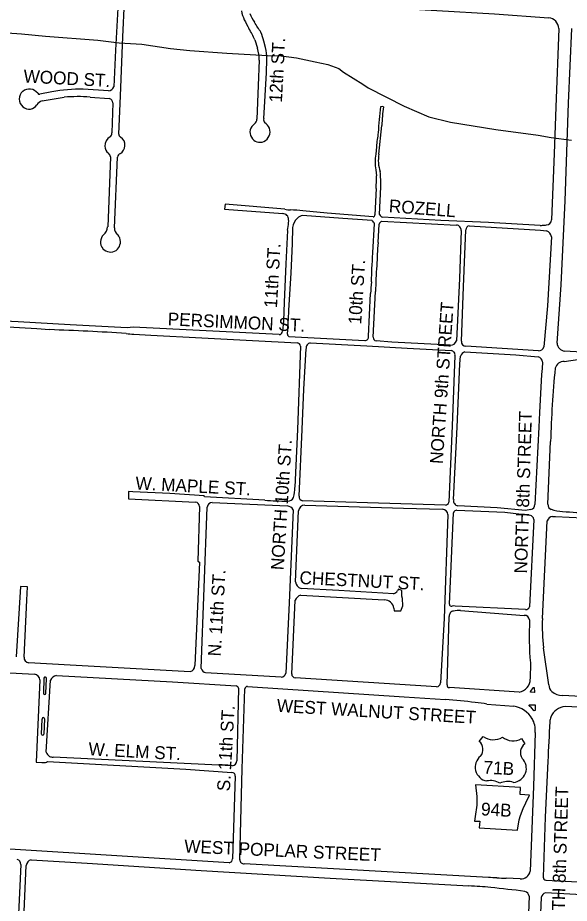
# Model space of a CAD drawing. Extents: x 0 to 712119, y 0 to 761125.
# Drawn here: x 684184 to 686331, y 734022 to 737468 of the extents above; entities that cross this region are included whole.
import ezdxf

# ---------------------------------------------------------------- set-up
doc = ezdxf.new("R2010")
doc.units = 0
for name, color, linetype in [('HWY signs', 7, 'Continuous'), ('PAVED ROADS', 7, 'Continuous'), ('stream or creek', 7, 'Continuous'), ('street names', 7, 'Continuous')]:
    doc.layers.add(name, color=color, linetype=linetype)

msp = doc.modelspace()

# ---------------------------------------------------------------- linework, layer by layer
at = {"layer": 'HWY signs'}
for points in [[(685980.6, 734651.9), (685995.7, 734670.3)], [(686070.6, 734668.3), (686070.6, 734668.3)], [(686145.3, 734662.5), (686158.4, 734642.6)]]:
    msp.add_lwpolyline(points, dxfattribs=at)
msp.add_lwpolyline([(686129.5, 734305.9), (686135.9, 734346.3), (686140.6, 734364), (686150.9, 734390.7), (686161.6, 734413.1), (686176.4, 734442.2), (686139.4, 734444.5), (686141.1, 734471.9), (685965.6, 734482.4), (685971.1, 734436.9), (685970.5, 734403.8), (685965, 734359.5), (685962, 734341.9), (685982.2, 734340.7), (685980.7, 734314.9)], close=True, dxfattribs=at)
for centre, radius, start, end in [((686034.6, 734726.4), 68.4, 235.2382, 301.7199), ((686112.4, 734722.4), 68.4, 232.3011, 298.7827), ((685953.4, 734620.5), 41.5, 320.1078, 49.1208), ((686182.1, 734608.6), 41.5, 124.9002, 213.9131), ((686019.3, 734551.4), 54.5, 128.6765, 259.9158), ((686109.4, 734546.7), 54.5, 274.1051, 45.3444), ((686024.1, 734425.6), 73.6, 59.7374, 101.2498), ((686091.5, 734422), 73.6, 72.7711, 114.2835)]:
    msp.add_arc(centre, radius, start, end, dxfattribs=at)
at = {"layer": 'PAVED ROADS'}
for points in [[(684574.5, 737528), (684564.5, 737341.5), (684558, 737198.5)], [(684578, 737015), (684584.7, 737163.1), (684593.2, 737392.9), (684600, 737530)], [(685131, 737531.5), (685244.5, 737527), (685299.5, 737524), (685353, 737521), (685545, 737511), (685816, 737495.5), (686040.5, 737482), (686251, 737467.5)], [(686290.5, 737426), (686279, 737119.5), (686272.6, 736939.6), (686261.7, 736680.6)], [(686283.3, 736201.3), (686299.8, 736428.2), (686314.6, 736755.1), (686328.1, 737135.1), (686341, 737425.5)], [(685107.1, 737380.9), (685117, 737349)], [(685148, 737351.5), (685142, 737376)], [(685124, 737302.5), (685120.5, 737203.5), (685114.7, 737073.2)], [(685141.5, 737075), (685152.5, 737253.5), (685154, 737306.5)], [(684317, 737178.6), (684269.5, 737170)], [(684537, 737183.5), (684439, 737189)], [(684279, 737144), (684365, 737158)], [(684465.5, 737158.6), (684540.5, 737153)], [(684554, 737136), (684550, 737019.5)], [(685589.6, 736937), (685601, 737048)], [(685580.3, 736965.5), (685577.8, 736936.4)], [(684545, 736926.5), (684534.1, 736654.1)], [(684560.9, 736649.4), (684572, 736925)], [(685577.7, 736875.7), (685580.7, 736852.6)], [(685579.2, 736803), (685574.4, 736700.3)], [(685592.3, 736701.3), (685596.8, 736809.5)], [(685223.8, 736722.2), (684991.1, 736742.3), (684989.4, 736723.1), (685215.9, 736705.2)], [(685563.4, 736677.9), (685449.4, 736686.3), (685292.5, 736697.4)], [(685567.5, 736692.2), (685387.9, 736707.1), (685293.6, 736716.6)], [(686218, 736658.5), (686016.7, 736670.3), (685831.1, 736678), (685604, 736690.8)], [(685566.1, 736554.2), (685572.4, 736665.4)], [(685586.6, 736592.5), (685590.4, 736664.6)], [(685600.4, 736675.8), (685891.9, 736660.5)], [(685941.8, 736657.9), (686218.9, 736640.7), (686242.1, 736638.1)], [(685233.6, 736640.2), (685228, 736510.4), (685221.3, 736360.6), (685218.8, 736286.5), (685215, 736248)], [(685253.5, 736651), (685252.9, 736587.4), (685247.3, 736475.1), (685238.5, 736328.2)], [(685909.7, 736639.3), (685904, 736452.6), (685892, 736210.9)], [(685910.8, 736208.4), (685918.8, 736419.9), (685928.2, 736641.7)], [(686261.1, 736614.8), (686245.8, 736347), (686232.2, 736187.4)], [(685550, 736228.5), (685557.3, 736394)], [(685567.2, 736224.6), (685576.7, 736401.8)], [(685201.4, 736234.4), (684632.9, 736263.6), (684610.5, 736261), (684388, 736272.2), (684185.1, 736283.8), (683925.9, 736297), (683813.9, 736302.6), (683703.9, 736311.7)], [(684123.4, 736266.2), (684258.7, 736258.5), (684308.1, 736253.9)], [(684635.7, 736236.5), (684702.3, 736232.6), (684900.8, 736222.1), (685097.8, 736211.8), (685271.1, 736203)], [(685239.9, 736227.2), (685535.1, 736211)], [(685867.6, 736193.6), (685639.9, 736205.4), (685579.1, 736209.8)], [(685285.2, 736189.3), (685272.4, 735865), (685263.2, 735640.3)], [(685279.8, 735606.2), (685291.2, 735865.5), (685297.8, 736021.7), (685306.9, 736179.7)], [(685322.9, 736202.3), (685543.1, 736191.3), (685700.4, 736181.6), (685871.9, 736172.1)], [(686210.5, 736171.8), (685928.3, 736189.4)], [(685886, 736153), (685874.7, 735879.4), (685862.4, 735581.9)], [(685880.9, 735592.4), (685894.6, 735874.2), (685904.5, 736120.7), (685907.6, 736150)], [(685925, 736167.5), (686123, 736155.7), (686209.6, 736147.4)], [(686639.1, 736147.4), (686560.6, 736151.8), (686559.9, 736155.7), (686312.7, 736169.5)], [(686311.6, 736130.5), (686372.1, 736138.3), (686684.9, 736119.6), (686881.3, 736107.4)], [(686215.2, 735930.9), (686212.8, 735874.9), (686196.4, 735574.1)], [(686247.7, 735574.4), (686258.3, 735818.6)], [(685145.5, 735590), (684910.4, 735603.1), (684909.7, 735607.4), (684776.6, 735616.2), (684632.3, 735622.8), (684615.5, 735624.1), (684614.9, 735595.7), (684875.6, 735582.4)], [(685849.2, 735570.9), (685545.1, 735579.3), (685293.1, 735587.4)], [(684891.1, 735565.2), (684884.8, 735353.2), (684891.9, 735349.3), (684873.9, 734946.6)], [(684898.3, 734935.3), (684921.4, 735563.3)], [(684941, 735581.6), (685234.4, 735567.9)], [(685255.8, 735553.2), (685240.8, 735191), (685227, 734917.2)], [(685302.2, 735570.5), (685686.2, 735558.8), (685837.3, 735555.2)], [(686180.7, 735553.9), (686160.4, 735550.3), (686050.8, 735560.5), (685897.5, 735568.5)], [(685265.3, 735272.7), (685277.2, 735548.2)], [(685858.7, 735534.1), (685844, 735129.3), (685829.2, 734879)], [(685864.7, 735186.1), (685880.5, 735540.6)], [(685893.6, 735551.3), (686079.5, 735543.5), (686177.9, 735531.5)], [(686266.2, 735527.2), (686277.3, 735526.4), (686489.8, 735516.4), (686501.2, 735520.3)], [(686193, 735515.5), (686176.5, 735175)], [(686226.1, 735129.9), (686245.1, 735509.7)], [(684208.6, 734979.3), (684219.2, 735201.3), (684222.2, 735253.1), (684194.2, 735254.5), (684178.4, 734981)], [(685647.4, 735226.3), (685433.3, 735239.2), (685286.7, 735246.4)], [(685679.3, 735217), (685679.1, 735239), (685665.7, 735244), (685662.8, 735238.2)], [(685285.4, 735220.6), (685611, 735202.3)], [(685250.4, 734913.9), (685263.8, 735201.6)], [(685648.3, 735170.5), (685648.8, 735159.2), (685675.1, 735159.5), (685682.5, 735179.4)], [(686159.9, 735164.7), (685886.6, 735178.4)], [(685908.1, 735160.7), (686154.8, 735142)], [(685855, 734872.3), (685863.9, 735137.4)], [(686251.7, 734872), (686230.4, 735015.8)], [(684854.8, 734923), (684388.7, 734948.4), (684227.1, 734958)], [(686179.4, 734957.1), (686178.7, 734894.5)], [(683936.9, 734930.2), (684248.7, 734913.1)], [(684334.9, 734908), (684786.8, 734883.6), (685033.9, 734867.9)], [(685209.9, 734901.9), (684915, 734919.1)], [(685814.4, 734864.4), (685264.2, 734899.3)], [(684270.6, 734890.6), (684256, 734571.1), (684278.3, 734570)], [(684285.8, 734897.6), (684284.3, 734839.1)], [(684293.7, 734838.6), (684296.5, 734896.6)], [(684295.3, 734610.1), (684311.2, 734889.5)], [(685078.5, 734865.9), (685688.4, 734824.9), (685849.5, 734814.6)], [(685042.9, 734859.2), (685036.7, 734576.4)], [(685048.6, 734191.5), (685057.5, 734545), (685068.2, 734856)], [(686136.1, 734843.4), (685865.1, 734861.1)], [(686766.9, 734805.5), (686304.9, 734830.1)], [(686010.6, 734797.1), (686115, 734788.2)], [(686775.2, 734763.9), (686315.4, 734787.2)], [(684276.1, 734680), (684279, 734738.6)], [(684288.4, 734739.4), (684285.6, 734679.9)], [(684276.1, 734680), (684276.1, 734680)], [(686198.4, 734686.9), (686191.7, 734475.8), (686178.6, 734146.6)], [(685019.7, 734556.2), (684321.7, 734590.4)], [(684299.6, 734573.3), (684838, 734543.5), (685017.5, 734530.9)], [(686247.5, 734574.5), (686237.1, 734356.5), (686229, 734123.6)], [(685031, 734516.2), (685019.8, 734194.8)], [(685007.5, 734179.4), (684153, 734232.2), (683575.4, 734268.6)], [(684236.3, 734190.4), (684454.6, 734177.5), (684898.6, 734149), (685400.2, 734119.4), (685940.4, 734089.4)], [(686016.1, 734121.9), (685065.5, 734175.4)], [(684196, 734173.2), (684184.4, 733925.3)], [(684193.1, 733630.9), (684217.1, 734169.1)], [(686140.4, 734116.9), (686085.9, 734119.3)], [(686240.2, 734112.1), (686537.8, 734095.9)], [(686174.7, 734049.7), (686153.4, 733519.2)], [(686221.5, 734045), (686200, 733512.8)], [(686497.7, 734048), (686237.8, 734062.1)]]:
    msp.add_lwpolyline(points, dxfattribs=at)
for points in [[(686194.3, 734842), (686182, 734842.8), (686180.3, 734843.7), (686180, 734845.3), (686180.9, 734846.9), (686190.5, 734860.5), (686192.2, 734861.7), (686193.3, 734861.7), (686194.2, 734860.9), (686195.9, 734842.9), (686195.3, 734842.2)], [(686179.1, 734794.1), (686196.3, 734794.1), (686197.9, 734793.9), (686198.8, 734792.2), (686197.8, 734772.2), (686196.6, 734771.3), (686194.9, 734771.2), (686193.5, 734772.3), (686184.4, 734782.8), (686175.3, 734790.1), (686175.1, 734792.1), (686176.5, 734793.8)]]:
    msp.add_lwpolyline(points, close=True, dxfattribs=at)
for centre, radius, start, end in [((685160.4, 737507.4), 105.7, 187.0193, 206.7728), ((685284.1, 737560.3), 210.4, 201.2512, 211.7403), ((685469.9, 737646.2), 444.8, 204.7747, 209.8212), ((683130, 736124.4), 2378.5, 32.7456, 33.8572), ((686245.5, 737422.7), 45.2, 4.2232, 82.9479), ((684853.3, 737275.8), 274.8, 22.4953, 32.8908), ((684754.6, 737268.1), 402.1, 15.5637, 20.8144), ((684963.6, 737302.1), 160.4, 0.1331, 16.9886), ((684992.9, 737307.9), 161.1, 359.4957, 15.6936), ((684230, 737151.5), 39.8, 132.063, 230.0883), ((684229, 737149.3), 40.8, 36.1182, 128.963), ((684268.1, 737177), 7.08, 210.2419, 281.0327), ((684421, 736680), 509.3, 87.973, 101.7778), ((684536.9, 737205.8), 22.3, 270.2415, 340.8338), ((684295, 737100.6), 46.3, 110.2752, 142.1113), ((684418.7, 736556.7), 603.7, 85.5527, 95.1004), ((684536.7, 737136.2), 17.3, 359.502, 77.4054), ((684228.3, 737146.3), 34.8, 226.7508, 330.1031), ((686962.5, 736942.9), 1377.5, 172.5702, 176.7707), ((685602.2, 737088.2), 33.3, 80.0419, 99.9581), ((686286.1, 737019.1), 685.7, 171.4571, 177.5881), ((685091, 737072.9), 23.8, 309.236, 0.5856), ((685160.6, 737070.5), 19.6, 166.8293, 219.6518), ((685126.1, 737022.1), 38.2, 121.8703, 211.454), ((685123.5, 737024.2), 42.8, 295.6281, 18.737), ((685119.8, 737015.6), 49.6, 26.8129, 58.7248), ((684563.6, 736968.8), 40.1, 120.0347, 181.1732), ((684532.8, 737017.2), 17.4, 308.1396, 7.6415), ((684592.4, 737013.9), 14.5, 175.6258, 231.8732), ((684570.2, 736974.1), 31.3, 349.6139, 64.8564), ((685127.1, 737021.1), 38.5, 209.5189, 292.7745), ((686696.3, 736854.3), 1121.6, 171.4792, 174.3085), ((684560.8, 736968.8), 37.3, 181.2129, 230.6319), ((684567.6, 736968.9), 33.4, 298.3884, 359.394), ((684519.6, 736920.7), 26, 12.8701, 47.7615), ((684593.1, 736920.1), 21.7, 116.3042, 166.8597), ((685736.4, 736905.7), 161.5, 169.0188, 190.7037), ((685728.2, 736913), 140.6, 170.174, 198.4518), ((685264.5, 736827.4), 332.8, 356.9078, 7.0939), ((681217.6, 736956.8), 4364.3, 357.9814, 358.6327), ((685215.6, 736682.4), 22.8, 358.8398, 89.2552), ((685241.9, 736784.2), 64.6, 253.7158, 273.721), ((685207.5, 735769.4), 951.1, 84.8075, 87.6736), ((685296.5, 736665.8), 31.8, 97.2749, 138.3283), ((685566.9, 736699.7), 7.44, 273.9221, 5.3087), ((685613, 736712.6), 23.6, 208.5981, 247.4527), ((684898.4, 736707.2), 341.9, 348.7067, 353.8137), ((685191, 736676.8), 47.7, 352.275, 6.2062), ((685308.3, 736644.8), 55.2, 130.0887, 173.4866), ((685553.5, 736661.2), 19.3, 12.4573, 59.2901), ((685609.1, 736658.1), 19.7, 115.9628, 160.7385), ((685890.6, 736641.3), 19.3, 354.0241, 86.066), ((685945.2, 736641.2), 17, 101.5162, 178.3058), ((685941.8, 736657.9), 0.000000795, 89.7819, 172.574), ((686220.3, 736668.1), 9.92, 256.3465, 312.9095), ((686233.1, 736745.6), 85, 265.9169, 276.2911), ((686241.2, 736681.6), 20.5, 273.3971, 357.0345), ((684546.4, 736594.5), 40.3, 134.5168, 219.3978), ((684492.5, 736656), 41.6, 307.9647, 357.2725), ((684589.4, 736646.6), 28.6, 174.3317, 231.7633), ((684533.2, 736587), 53.5, 26.1079, 44.0546), ((686235.8, 736613.5), 25.4, 3.0359, 75.5222), ((684541.1, 736595.9), 42.7, 307.1235, 19.9537), ((687792.9, 736423.3), 2212.7, 175.6143, 177.9434), ((684545.3, 736597), 41.2, 223.0567, 301.5962), ((683967.2, 736608.2), 1599.8, 355.9442, 358.0675), ((679755.4, 736678.6), 5810.5, 357.64609, 358.18878), ((687581.4, 736355.4), 2005.3, 175.787, 178.6735), ((687371.6, 736271), 1818.5, 174.6666, 176.1196), ((688040.8, 736117.9), 2810.2, 175.708, 177.5294), ((683660.3, 719982.8), 16284, 86.66959, 87.7201), ((685201.2, 736248.2), 13.8, 270.8634, 359.1371), ((684631.4, 736347.7), 111.3, 257.0005, 272.2267), ((685245, 736237.9), 11.8, 174.7125, 244.4594), ((685534.2, 736226.8), 15.9, 273.1033, 5.9957), ((685583.1, 736225.2), 15.9, 182.1392, 255.4676), ((685869.8, 736216.4), 22.9, 264.5014, 345.9825), ((685929.4, 736207.9), 18.6, 178.4432, 266.6009), ((685267.9, 736185.7), 17.6, 11.9403, 79.5276), ((685326.1, 736183.1), 19.5, 99.654, 189.7752), ((685322.9, 736202.3), 0.000000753, 166.1871, 242.4054), ((686213, 736191.3), 19.6, 262.726, 348.824), ((686319.2, 736205.1), 36.2, 186.1193, 259.6074), ((685870.1, 736156), 16.2, 349.4174, 83.6479), ((685929.3, 736145.8), 22.1, 101.3292, 168.9461), ((686205.5, 736126.5), 21.4, 3.7764, 79.0742), ((690783.8, 735759.3), 4571.9, 175.3763, 177.8493), ((686312.3, 736092.1), 38.4, 91.0676, 162.4359), ((690778.4, 735685.1), 4522.1, 174.6892, 178.3083), ((685015, 735654.7), 248.6, 347.4518, 356.6598), ((685224.6, 736559.7), 972.9, 265.3378, 270.56), ((685236.7, 735609.3), 22.7, 263.4254, 337.7059), ((685296.1, 735603.6), 16.5, 170.959, 259.4241), ((685900.6, 735588.3), 20.1, 168.1591, 261.2548), ((684874.5, 735565.8), 16.6, 357.9555, 86.1639), ((684942.7, 735560.1), 21.6, 94.4415, 171.4728), ((684941, 735581.6), 0.000000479, 28.3573, 137.3546), ((685231.2, 735540.3), 27.8, 27.6394, 83.328), ((685301.3, 735546.3), 24.2, 88.0599, 175.569), ((685834.8, 735531.3), 24.1, 6.819, 84.0837), ((685847.3, 735586.7), 15.8, 276.7915, 342.357), ((686177.2, 735572.7), 19.2, 280.4118, 4.0713), ((686266.6, 735572.5), 19, 174.2955, 250.1694), ((686306.2, 735677), 130.7, 249.402, 269.4908), ((685892.9, 735538.7), 12.6, 87.0425, 171.5128), ((686173.6, 735512.4), 19.6, 9.2177, 77.5394), ((686269.7, 735501.5), 25.9, 97.6754, 161.682), ((687009.8, 746515.6), 10991.9, 266.32373, 266.89106), ((685296.2, 735276), 31, 185.9335, 252.1288), ((685296.9, 735185.7), 36.7, 108.2982, 154.3983), ((685641.4, 735249.9), 24.3, 284.2024, 331.2673), ((685557.3, 735187.8), 125.4, 356.1582, 13.4394), ((685610.8, 735164.3), 38, 9.4406, 89.714), ((685872.4, 735184.9), 7.75, 171.3364, 290.4753), ((685882.4, 735153.2), 25.6, 80.5867, 106.6254), ((686161.3, 735181), 16.3, 265.1294, 338.5769), ((685882.3, 735140.4), 18.7, 96.0716, 189.1229), ((685899.3, 735080), 81.1, 83.733, 103.5106), ((685908.1, 735160.7), 0.00000227, 206.7546, 227.765), ((686156.2, 735121.9), 20.2, 6.262, 93.9734), ((687391.8, 735063), 1217, 177.1231, 184.9916), ((687152.3, 735107.9), 926.5, 178.6421, 185.7079), ((684228.6, 734978), 20.1, 176.2787, 265.6902), ((684849.9, 734946.6), 24, 281.7208, 0.1593), ((684921.3, 734942.4), 24.1, 196.9839, 254.8898), ((684247.6, 734890.1), 23, 1.2709, 87.1708), ((684291.1, 734896.9), 5.39, 356.7272, 172.8956), ((684337.5, 734880.3), 27.8, 95.2322, 160.64), ((685209.6, 734919.4), 17.6, 271.1627, 352.6749), ((685264.9, 734913.8), 14.4, 179.2747, 267.2091), ((685032.3, 734857.3), 10.8, 10.5454, 81.5773), ((685079, 734855.1), 10.8, 92.8535, 175.1411), ((685814.4, 734879.2), 14.8, 269.9391, 359.2006), ((685865, 734871.1), 10, 173.1651, 270.6174), ((686128.5, 734893.1), 50.2, 278.6603, 1.5628), ((686287.2, 734871.4), 35.5, 179.1006, 226.5548), ((684289, 734839), 4.72, 179.2741, 354.8219), ((686305.7, 734897.2), 67.1, 230.2128, 269.3007), ((685768.9, 733487.5), 1329.5, 81.5476, 86.5237), ((685785, 733104.7), 1707.3, 82.4066, 83.9712), ((686099.9, 734688.5), 100.8, 30.7809, 81.3691), ((686320.7, 734720.7), 66.7, 94.5087, 157.1414), ((684283.7, 734739.6), 4.79, 357.6578, 192.0297), ((686106.9, 734694.4), 91.8, 355.3463, 29.8947), ((707004.2, 733610.7), 20779, 176.91897, 177.34168), ((686297.4, 734728.6), 42.2, 154.8243, 181.4424), ((684280.8, 734680.2), 4.74, 182.0188, 356.0566), ((684319.3, 734615.1), 24.5, 191.7366, 241.5389), ((684323.2, 734630.8), 40.4, 247.2709, 267.9045), ((684307.6, 734593.5), 0.0000132, 209.8445, 252.973), ((684286.5, 734652.2), 82.6, 264.2904, 274.2207), ((684287.7, 734588.5), 19.3, 284.6746, 308.2347), ((685013.8, 734578.4), 23, 284.8909, 355.1212), ((685016.9, 734516.8), 14.1, 357.5196, 87.8696), ((684177.4, 734174.2), 18.7, 357.0894, 76.3582), ((684241.7, 734166.3), 24.8, 102.6837, 173.5048), ((685005.7, 734193.5), 14.2, 277.4903, 5.046), ((685064.5, 734191.3), 15.9, 179.04, 273.6729), ((686142.8, 734153.4), 36.5, 266.237, 349.2353), ((686012.6, 733493), 628.8, 86.6277, 89.6812), ((686102.5, 734961.9), 842.7, 266.3998, 268.8697), ((686241.1, 734124.2), 12.1, 182.7714, 265.9536), ((685908.8, 733101.7), 988.1, 83.2458, 88.1713), ((685571.5, 729466.6), 4638.7, 82.7409, 84.3894), ((686152.2, 734045.9), 22.9, 9.5907, 76.0893), ((686244.9, 734039), 24.1, 107.0197, 165.7437)]:
    msp.add_arc(centre, radius, start, end, dxfattribs=at)
at = {"layer": 'stream or creek'}
msp.add_lwpolyline([(684047.7, 737415), (684198.8, 737404.2), (684291.5, 737395.3), (684495.9, 737380.1), (684578.5, 737369.9), (684667.4, 737364.2), (684779.1, 737347.7), (684854, 737340.1), (684997.5, 737329.9), (685156.3, 737320.4), (685209.6, 737319.8), (685268.6, 737311.5), (685342.3, 737296.3), (685390.5, 737285.5), (685434.4, 737270.2), (685451.5, 737255), (685527.7, 737209.3), (685548.6, 737195.3), (685687.7, 737123), (685784.8, 737081.7), (685868, 737060.7), (686045.7, 737032.1), (686209.6, 737009.9), (686261, 737001.7), (686339.7, 736990.9)], dxfattribs=at)

# ---------------------------------------------------------------- texts
at = {"layer": 'HWY signs'}
for s, p in [('71B', (685996.2, 734526.4)), ('94B', (685986.4, 734364.1))]:
    msp.add_text(s, height=50, rotation=357.0105, dxfattribs=at).set_placement(p)
at = {"layer": 'street names'}
for s, rotation, p in [('12th ST.', 87.0109, (685212.3, 737136.3)), ('WOOD ST.', 356.9838, (684205.6, 737215.5)), ('ROZELL', 355.5661, (685627.3, 736711)), ('11th ST.', 86.7378, (685193, 736336.9)), ('10th ST.', 86.3402, (685520.8, 736272.8)), ('NORTH 9th STREET', 86.0819, (685838.2, 735730)), ('PERSIMMON ST.', 357.2697, (684767.1, 736270.7)), ('NORTH 8th STREET', 88.2731, (686166.7, 735304.5)), ('NORTH 10th ST.', 86.3402, (685218.9, 735316.8)), ('W. MAPLE ST.', 357.0515, (684641.3, 735631.9)), ('N. 11th ST.', 86.7378, (684974, 734981.5)), ('CHESTNUT ST.', 357.0515, (685279.9, 735264.6)), ('WEST WALNUT STREET', 356.5562, (685191.3, 734766.8)), ('S. 11th ST.', 86.7378, (685009.7, 734456.8)), ('W. ELM ST.', 356.9065, (684458.3, 734597.9)), ('SOUTH 8th STREET', 88.2731, (686308.8, 733847.7)), ('WEST POPLAR STREET', 357.4154, (684831.4, 734219.5))]:
    msp.add_text(s, height=50, rotation=rotation, dxfattribs=at).set_placement(p)

doc.saveas('drawing.dxf')
